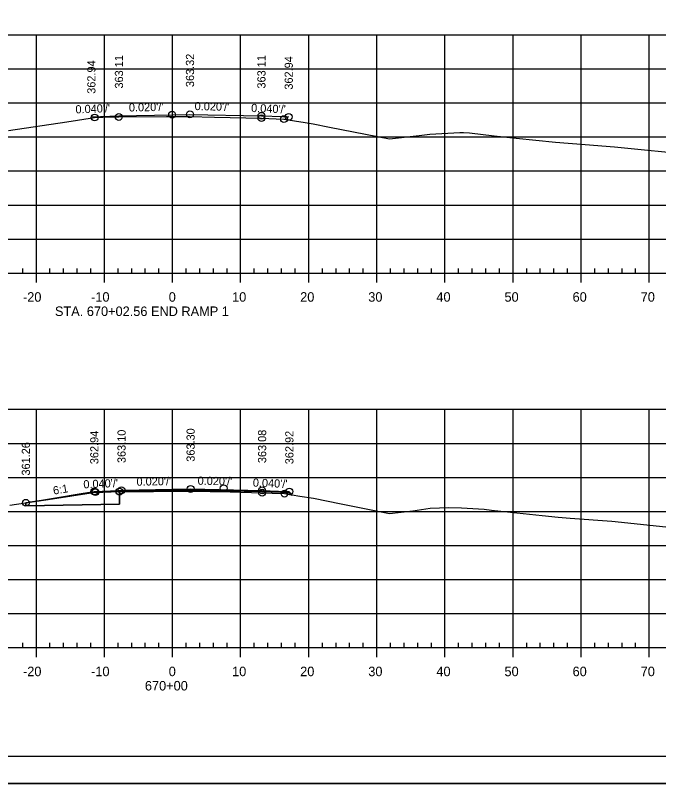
# Model space of a CAD drawing. Extents: x 1359801 to 1362404, y 372415 to 374228.
# Drawn here: x 1359948.3 to 1360042.7, y 373801.3 to 373914.1 of the extents above; entities that cross this region are included whole.
import ezdxf

# ---------------------------------------------------------------- set-up
doc = ezdxf.new("R2010")
doc.units = 0
for name, color, linetype in [('S_DRG_PT_SYM', 7, 'Continuous'), ('S_ELECTRIC_UTILITIES_ANNOT', 7, 'Continuous'), ('S_IRON_PIN', 7, 'Continuous'), ('S_MAILBOX', 7, 'Continuous'), ('S_PRIMARY_CTL', 7, 'Continuous'), ('S_SANITARY_SEWER', 7, 'Continuous'), ('S_SHOULDER', 7, 'Continuous'), ('S_UNDERGROUND_CABLE', 7, 'Continuous'), ('S_UTL_PT_SYM', 7, 'Continuous'), ('S_WATER_UTILITIES', 7, 'Continuous')]:
    doc.layers.add(name, color=color, linetype=linetype)

msp = doc.modelspace()

# ---------------------------------------------------------------- linework, layer by layer
at = {"layer": 'S_DRG_PT_SYM'}
for points in [[(1359947.25, 373897.21), (1359955.83, 373898.49), (1359959.91, 373899.13), (1359961.12, 373899.16), (1359963.45, 373899.21), (1359970.48, 373899.26), (1359973.85, 373899.28), (1359977.51, 373899.2), (1359984.4, 373899.03), (1359986.54, 373898.94), (1359987.71, 373898.89), (1359990.83, 373898.4), (1359992, 373898.22), (1359994.38, 373897.73), (1360003.23, 373895.99), (1360007.55, 373896.48), (1360009.11, 373896.7), (1360013.54, 373896.93), (1360014.06, 373896.91), (1360014.95, 373896.86), (1360018.58, 373896.45), (1360021.79, 373896.11), (1360027.56, 373895.51), (1360031.95, 373895.15), (1360036.23, 373894.82), (1360048.02, 373893.62)], [(1359947.44, 373842.19), (1359953.74, 373843.13), (1359960.02, 373844.11), (1359961.88, 373844.15), (1359963.54, 373844.19), (1359968.55, 373844.22), (1359973.95, 373844.26), (1359979.8, 373844.14), (1359984.5, 373844.02), (1359985.96, 373843.96), (1359987.79, 373843.88), (1359990.04, 373843.53), (1359992.06, 373843.22), (1359996.13, 373842.37), (1360003.2, 373840.99), (1360006.65, 373841.37), (1360009.16, 373841.73), (1360011.92, 373841.87), (1360013.8, 373841.8), (1360017.09, 373841.59), (1360018.19, 373841.47), (1360025.62, 373840.68), (1360027.95, 373840.44), (1360029.73, 373840.29), (1360035.85, 373839.82), (1360041, 373839.29), (1360047.95, 373838.55)]]:
    msp.add_lwpolyline(points, dxfattribs=at)
at = {"layer": 'S_ELECTRIC_UTILITIES_ANNOT'}
for p, q in [((1359963.54, 373842.36), (1359963.54, 373844.19)), ((1359988.5, 373844.03), (1359984.5, 373844.19)), ((1359988.5, 373844.03), (1359988.86, 373843.61)), ((1359988.75, 373843.73), (1359988.5, 373844.03))]:
    msp.add_line(p, q, dxfattribs=at)
for points in [[(1359984.5, 373844.19), (1359974, 373844.4), (1359963.54, 373844.19)], [(1359963.54, 373844.19), (1359968.55, 373844.22), (1359973.95, 373844.26), (1359979.8, 373844.14), (1359984.5, 373844.02), (1359985.96, 373843.96), (1359987.79, 373843.88), (1359988.75, 373843.73)], [(1359963.54, 373844.19), (1359961.88, 373844.15), (1359960.02, 373844.11), (1359953.74, 373843.13), (1359949.81, 373842.54)], [(1359949.81, 373842.54), (1359949.81, 373842.09), (1359963.54, 373842.36)]]:
    msp.add_lwpolyline(points, dxfattribs=at)
at = {"layer": 'S_MAILBOX'}
for p, q in [((1359826.35, 373911.27), (1360116.35, 373911.27)), ((1359951.35, 373876.27), (1359951.35, 373911.27)), ((1359961.35, 373876.27), (1359961.35, 373911.27)), ((1359971.35, 373876.27), (1359971.35, 373911.27)), ((1359981.35, 373876.27), (1359981.35, 373911.27)), ((1359991.35, 373876.27), (1359991.35, 373911.27)), ((1360001.35, 373876.27), (1360001.35, 373911.27)), ((1360011.35, 373876.27), (1360011.35, 373911.27)), ((1360021.35, 373876.27), (1360021.35, 373911.27)), ((1360031.35, 373876.27), (1360031.35, 373911.27)), ((1360041.35, 373876.27), (1360041.35, 373911.27)), ((1359826.35, 373906.27), (1360116.35, 373906.27)), ((1359826.35, 373901.27), (1360116.35, 373901.27)), ((1359826.35, 373896.27), (1360116.35, 373896.27)), ((1359826.35, 373891.27), (1360116.35, 373891.27)), ((1359826.35, 373886.27), (1360116.35, 373886.27)), ((1359826.35, 373881.27), (1360116.35, 373881.27)), ((1359826.35, 373876.27), (1360116.35, 373876.27)), ((1359826.35, 373856.27), (1360116.35, 373856.27)), ((1359951.35, 373821.27), (1359951.35, 373856.27)), ((1359961.35, 373821.27), (1359961.35, 373856.27)), ((1359971.35, 373821.27), (1359971.35, 373856.27)), ((1359981.35, 373821.27), (1359981.35, 373856.27)), ((1359991.35, 373821.27), (1359991.35, 373856.27)), ((1360001.35, 373821.27), (1360001.35, 373856.27)), ((1360011.35, 373821.27), (1360011.35, 373856.27)), ((1360021.35, 373821.27), (1360021.35, 373856.27)), ((1360031.35, 373821.27), (1360031.35, 373856.27)), ((1360041.35, 373821.27), (1360041.35, 373856.27)), ((1359826.35, 373851.27), (1360116.35, 373851.27)), ((1359826.35, 373846.27), (1360116.35, 373846.27)), ((1359826.35, 373841.27), (1360116.35, 373841.27)), ((1359826.35, 373836.27), (1360116.35, 373836.27)), ((1359826.35, 373831.27), (1360116.35, 373831.27)), ((1359826.35, 373826.27), (1360116.35, 373826.27)), ((1359826.35, 373821.27), (1360116.35, 373821.27))]:
    msp.add_line(p, q, dxfattribs=at)
at = {"layer": 'S_SANITARY_SEWER'}
for points in [[(1359959.45, 373899.23), (1359963.45, 373899.39), (1359971.28, 373899.54), (1359971.31, 373899.54), (1359973.91, 373899.59), (1359973.91, 373899.59), (1359973.91, 373899.59), (1359984.4, 373899.38), (1359987.51, 373899.25), (1359988.41, 373899.22)], [(1359949.81, 373842.54), (1359958.24, 373843.94), (1359959.86, 373844.21), (1359963.42, 373844.35), (1359963.86, 373844.37), (1359964.01, 373844.37), (1359971.27, 373844.52), (1359974, 373844.57), (1359974, 373844.57), (1359974, 373844.57), (1359974, 373844.57), (1359984.5, 373844.36), (1359988.1, 373844.21), (1359988.5, 373844.2)]]:
    msp.add_lwpolyline(points, dxfattribs=at)
at = {"layer": 'S_SHOULDER'}
msp.add_line((1359800.95, 373801.3), (1360134.28, 373801.3), dxfattribs=at)
for points in [[(1359800.94, 374014.63), (1360134.28, 374014.63), (1360134.28, 373801.29), (1359800.94, 373801.29)], [(1360047.27, 374010.73), (1360047.27, 374000.85), (1360083, 374000.85), (1360083, 373997.93), (1360106.2, 373997.93), (1360106.2, 373973.6), (1360129.53, 373973.6), (1360129.53, 373805.27), (1359813.35, 373805.27), (1359813.35, 374010.73)]]:
    msp.add_lwpolyline(points, close=True, dxfattribs=at)
for points in [[(1359949.81, 373842.54), (1359959.86, 373844.21), (1359959.87, 373844.04), (1359963.54, 373844.19)], [(1359963.54, 373844.19), (1359963.54, 373842.36), (1359963.54, 373842.36), (1359949.81, 373842.09), (1359949.81, 373842.54)]]:
    msp.add_lwpolyline(points, dxfattribs=at)
for centre in [(1359959.91, 373899.13), (1359963.45, 373899.21), (1359971.28, 373899.54), (1359973.91, 373899.59), (1359984.4, 373899.38), (1359988.41, 373899.22), (1359984.4, 373899.03), (1359987.71, 373898.89), (1359959.86, 373844.21), (1359960.02, 373844.11), (1359963.54, 373844.19), (1359963.86, 373844.37), (1359974, 373844.57), (1359978.85, 373844.67), (1359984.5, 373844.36), (1359984.5, 373844.02), (1359987.79, 373843.88), (1359988.5, 373844.2), (1359949.81, 373842.54)]:
    msp.add_circle(centre, 0.5, dxfattribs=at)
at = {"layer": 'S_UNDERGROUND_CABLE'}
msp.add_lwpolyline([(1359949.81, 373842.54), (1359949.81, 373842.09), (1359963.54, 373842.36), (1359963.54, 373842.36), (1359963.54, 373844.2), (1359974, 373844.4), (1359984.5, 373844.19), (1359988.5, 373844.03)], dxfattribs=at)
at = {"layer": 'S_UTL_PT_SYM'}
msp.add_line((1360129.53, 373805.27), (1359813.35, 373805.27), dxfattribs=at)
at = {"layer": 'S_WATER_UTILITIES'}
for p, q in [((1359826.35, 373876.27), (1360116.35, 373876.27)), ((1359949.35, 373876.27), (1359949.35, 373876.97)), ((1359951.35, 373874.87), (1359951.35, 373876.27)), ((1359953.35, 373876.27), (1359953.35, 373876.97)), ((1359955.35, 373876.27), (1359955.35, 373876.97)), ((1359957.35, 373876.27), (1359957.35, 373876.97)), ((1359959.35, 373876.27), (1359959.35, 373876.97)), ((1359961.35, 373874.87), (1359961.35, 373876.27)), ((1359963.35, 373876.27), (1359963.35, 373876.97)), ((1359965.35, 373876.27), (1359965.35, 373876.97)), ((1359967.35, 373876.27), (1359967.35, 373876.97)), ((1359969.35, 373876.27), (1359969.35, 373876.97)), ((1359971.35, 373874.87), (1359971.35, 373876.27)), ((1359973.35, 373876.27), (1359973.35, 373876.97)), ((1359975.35, 373876.27), (1359975.35, 373876.97)), ((1359977.35, 373876.27), (1359977.35, 373876.97)), ((1359979.35, 373876.27), (1359979.35, 373876.97)), ((1359981.35, 373874.87), (1359981.35, 373876.27)), ((1359983.35, 373876.27), (1359983.35, 373876.97)), ((1359985.35, 373876.27), (1359985.35, 373876.97)), ((1359987.35, 373876.27), (1359987.35, 373876.97)), ((1359989.35, 373876.27), (1359989.35, 373876.97)), ((1359991.35, 373874.87), (1359991.35, 373876.27)), ((1359993.35, 373876.27), (1359993.35, 373876.97)), ((1359995.35, 373876.27), (1359995.35, 373876.97)), ((1359997.35, 373876.27), (1359997.35, 373876.97)), ((1359999.35, 373876.27), (1359999.35, 373876.97)), ((1360001.35, 373874.87), (1360001.35, 373876.27)), ((1360003.35, 373876.27), (1360003.35, 373876.97)), ((1360005.35, 373876.27), (1360005.35, 373876.97)), ((1360007.35, 373876.27), (1360007.35, 373876.97)), ((1360009.35, 373876.27), (1360009.35, 373876.97)), ((1360011.35, 373874.87), (1360011.35, 373876.27)), ((1360013.35, 373876.27), (1360013.35, 373876.97)), ((1360015.35, 373876.27), (1360015.35, 373876.97)), ((1360017.35, 373876.27), (1360017.35, 373876.97)), ((1360019.35, 373876.27), (1360019.35, 373876.97)), ((1360021.35, 373874.87), (1360021.35, 373876.27)), ((1360023.35, 373876.27), (1360023.35, 373876.97)), ((1360025.35, 373876.27), (1360025.35, 373876.97)), ((1360027.35, 373876.27), (1360027.35, 373876.97)), ((1360029.35, 373876.27), (1360029.35, 373876.97)), ((1360031.35, 373874.87), (1360031.35, 373876.27)), ((1360033.35, 373876.27), (1360033.35, 373876.97)), ((1360035.35, 373876.27), (1360035.35, 373876.97)), ((1360037.35, 373876.27), (1360037.35, 373876.97)), ((1360039.35, 373876.27), (1360039.35, 373876.97)), ((1360041.35, 373874.87), (1360041.35, 373876.27)), ((1359949.35, 373821.27), (1359949.35, 373821.97)), ((1359953.35, 373821.27), (1359953.35, 373821.97)), ((1359955.35, 373821.27), (1359955.35, 373821.97)), ((1359957.35, 373821.27), (1359957.35, 373821.97)), ((1359959.35, 373821.27), (1359959.35, 373821.97)), ((1359963.35, 373821.27), (1359963.35, 373821.97)), ((1359965.35, 373821.27), (1359965.35, 373821.97)), ((1359967.35, 373821.27), (1359967.35, 373821.97)), ((1359969.35, 373821.27), (1359969.35, 373821.97)), ((1359973.35, 373821.27), (1359973.35, 373821.97)), ((1359975.35, 373821.27), (1359975.35, 373821.97)), ((1359977.35, 373821.27), (1359977.35, 373821.97)), ((1359979.35, 373821.27), (1359979.35, 373821.97)), ((1359983.35, 373821.27), (1359983.35, 373821.97)), ((1359985.35, 373821.27), (1359985.35, 373821.97)), ((1359987.35, 373821.27), (1359987.35, 373821.97)), ((1359989.35, 373821.27), (1359989.35, 373821.97)), ((1359993.35, 373821.27), (1359993.35, 373821.97)), ((1359995.35, 373821.27), (1359995.35, 373821.97)), ((1359997.35, 373821.27), (1359997.35, 373821.97)), ((1359999.35, 373821.27), (1359999.35, 373821.97)), ((1360003.35, 373821.27), (1360003.35, 373821.97)), ((1360005.35, 373821.27), (1360005.35, 373821.97)), ((1360007.35, 373821.27), (1360007.35, 373821.97)), ((1360009.35, 373821.27), (1360009.35, 373821.97)), ((1360013.35, 373821.27), (1360013.35, 373821.97)), ((1360015.35, 373821.27), (1360015.35, 373821.97)), ((1360017.35, 373821.27), (1360017.35, 373821.97)), ((1360019.35, 373821.27), (1360019.35, 373821.97)), ((1360023.35, 373821.27), (1360023.35, 373821.97)), ((1360025.35, 373821.27), (1360025.35, 373821.97)), ((1360027.35, 373821.27), (1360027.35, 373821.97)), ((1360029.35, 373821.27), (1360029.35, 373821.97)), ((1360033.35, 373821.27), (1360033.35, 373821.97)), ((1360035.35, 373821.27), (1360035.35, 373821.97)), ((1360037.35, 373821.27), (1360037.35, 373821.97)), ((1360039.35, 373821.27), (1360039.35, 373821.97)), ((1359826.35, 373821.27), (1360116.35, 373821.27)), ((1359951.35, 373819.87), (1359951.35, 373821.27)), ((1359961.35, 373819.87), (1359961.35, 373821.27)), ((1359971.35, 373819.87), (1359971.35, 373821.27)), ((1359981.35, 373819.87), (1359981.35, 373821.27)), ((1359991.35, 373819.87), (1359991.35, 373821.27)), ((1360001.35, 373819.87), (1360001.35, 373821.27)), ((1360011.35, 373819.87), (1360011.35, 373821.27)), ((1360021.35, 373819.87), (1360021.35, 373821.27)), ((1360031.35, 373819.87), (1360031.35, 373821.27)), ((1360041.35, 373819.87), (1360041.35, 373821.27))]:
    msp.add_line(p, q, dxfattribs=at)

# ---------------------------------------------------------------- texts
at = {"layer": 'S_IRON_PIN'}
for s, rotation, p in [('362.94', 90, (1359960.03, 373902.61)), ('363.11', 90, (1359964.08, 373903.38)), ('363.32', 90, (1359974.51, 373903.59)), ('363.11', 90, (1359985, 373903.38)), ('362.94', 90, (1359989.01, 373903.22)), ("0.040'/'", 2.2728, (1359957.12, 373899.72)), ("0.020'/'", 1.1273, (1359964.95, 373900)), ("0.020'/'", 358.6552, (1359974.58, 373900.22)), ("0.040'/'", 357.693, (1359982.87, 373899.94)), ('363.30', 90, (1359974.6, 373848.57)), ('362.94', 90, (1359960.46, 373848.21)), ('363.10', 90, (1359964.46, 373848.37)), ('363.08', 90, (1359985.1, 373848.36)), ('362.92', 90, (1359989.1, 373848.2)), ('361.26', 90, (1359950.41, 373846.54)), ("0.040'/'", 2.2728, (1359958.28, 373844.65)), ("0.020'/'", 1.1272, (1359966.07, 373845.04)), ("0.020'/'", 358.6978, (1359975.02, 373845.2)), ("0.040'/'", 357.693, (1359983.12, 373844.92)), ('6:1', 9.4494, (1359953.9, 373843.73))]:
    msp.add_text(s, height=1.2, rotation=rotation, dxfattribs=at).set_placement(p)
at = {"layer": 'S_PRIMARY_CTL'}
for s, p in [('-20', (1359949.39, 373872.07)), ('-10', (1359959.39, 373872.07)), ('0', (1359970.79, 373872.07)), ('10', (1359980.09, 373872.07)), ('20', (1359990.09, 373872.07)), ('30', (1360000.09, 373872.07)), ('40', (1360010.09, 373872.07)), ('50', (1360020.09, 373872.07)), ('60', (1360030.09, 373872.07)), ('70', (1360040.09, 373872.07)), ('STA. 670+02.56 END RAMP 1', (1359954.08, 373869.97)), ('-20', (1359949.39, 373817.07)), ('-10', (1359959.39, 373817.07)), ('0', (1359970.79, 373817.07)), ('10', (1359980.09, 373817.07)), ('20', (1359990.09, 373817.07)), ('30', (1360000.09, 373817.07)), ('40', (1360010.09, 373817.07)), ('50', (1360020.09, 373817.07)), ('60', (1360030.09, 373817.07)), ('70', (1360040.09, 373817.07)), ('670+00', (1359967.29, 373814.97))]:
    msp.add_text(s, height=1.4, dxfattribs=at).set_placement(p)

doc.saveas('drawing.dxf')
